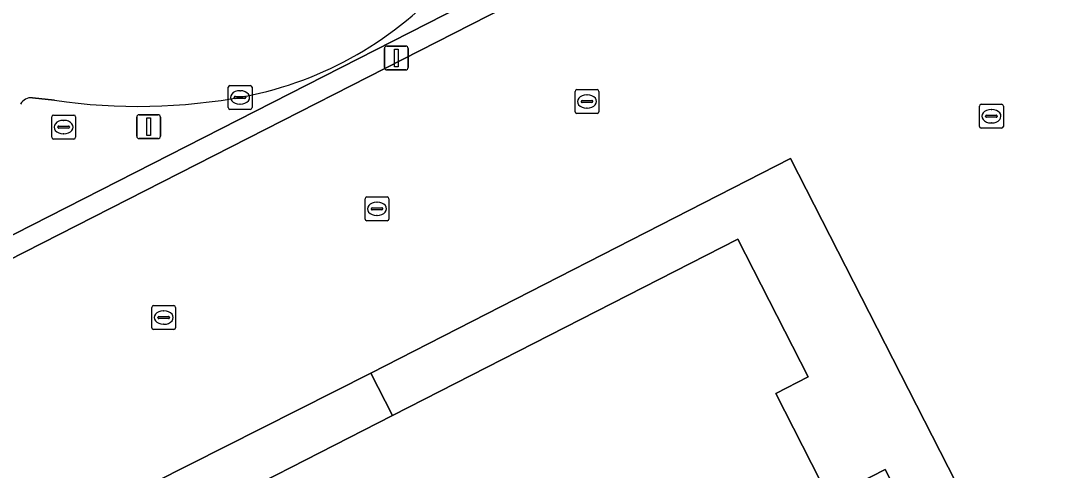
# Model space of a CAD drawing. Extents: x 158835 to 160077, y 386387 to 387778.
# Drawn here: x 159549.06 to 159591.97, y 386874.1 to 386892.95 of the extents above; entities that cross this region are included whole.
import ezdxf

# ---------------------------------------------------------------- set-up
doc = ezdxf.new("R2010")
doc.units = 0
for name, color, linetype in [('IMGEO_Groenvoorziening', 7, 'Continuous'), ('IMGEO_Haag', 7, 'Continuous'), ('IMGEO_Kolk', 7, 'Continuous'), ('IMGEO_Lichtmast', 7, 'Continuous'), ('IMGEO_Pand', 7, 'Continuous'), ('IMGEO_Parkeervlak_open', 7, 'Continuous'), ('IMGEO_Rijbaan_lokaal_open', 7, 'Continuous'), ('IMGEO_Rioolput', 7, 'Continuous'), ('IMGEO_Voetpad_open', 7, 'Continuous')]:
    doc.layers.add(name, color=color, linetype=linetype)

msp = doc.modelspace()

# ---------------------------------------------------------------- linework, layer by layer
at = {"layer": 'IMGEO_Groenvoorziening'}
for points in [[(159548.216, 386883.99), (159543.277, 386881.472), (159540.343, 386879.976), (159539.044, 386879.314), (159541.646, 386874.21), (159541.958, 386874.369), (159539.468, 386879.251), (159582.638, 386901.261), (159586.259, 386903.108), (159589.32, 386898.272), (159590.658, 386899.12), (159591.231, 386898.502), (159591.595, 386898.846), (159591.189, 386899.275), (159589.978, 386900.641), (159588.968, 386900.119), (159587.179, 386903.584), (159587.943, 386903.979), (159587.392, 386905.045), (159567.178, 386894.836), (159567.05, 386894.705)], [(159594.816, 386894.711), (159592.305, 386897.366), (159591.483, 386896.947), (159609.518, 386861.67), (159597.498, 386855.525), (159581.319, 386887.17), (159563.739, 386878.182), (159564.646, 386876.407), (159579.12, 386883.794), (159582.066, 386878.026), (159580.713, 386877.335), (159582.943, 386872.945), (159585.292, 386874.15), (159588.934, 386867.048), (159586.568, 386865.834), (159588.81, 386861.455), (159590.164, 386862.144), (159593.104, 386856.363), (159569.897, 386844.528), (159570.489, 386843.372), (159569.285, 386842.752)], [(159550.484, 386889.61), (159549.56, 386889.717)]]:
    msp.add_lwpolyline(points, dxfattribs=at)
msp.add_lwpolyline([(159586.259, 386903.108), (159582.638, 386901.261), (159539.468, 386879.251), (159541.958, 386874.369), (159541.646, 386874.21), (159541.799, 386873.911), (159542.833, 386874.449), (159540.609, 386878.86), (159583.035, 386900.482), (159585.527, 386895.594), (159591.231, 386898.502), (159590.658, 386899.12), (159589.32, 386898.272)], close=True, dxfattribs=at)
for centre, radius, start, end in [((159555.501, 386904.859), 15.378, 281.0676, 318.6774), ((159549.524, 386889.178), 0.54, 86.1242, 149.7958), ((159553.996, 386913.689), 24.334, 261.7025, 280.5548)]:
    msp.add_arc(centre, radius, start, end, dxfattribs=at)
at = {"layer": 'IMGEO_Haag'}
for points in [[(159548.216, 386883.99), (159543.277, 386881.472), (159540.343, 386879.976), (159539.044, 386879.314), (159541.646, 386874.21), (159541.958, 386874.369), (159539.468, 386879.251), (159582.638, 386901.261), (159586.259, 386903.108), (159589.32, 386898.272), (159590.658, 386899.12), (159591.231, 386898.502), (159591.595, 386898.846), (159591.189, 386899.275), (159589.978, 386900.641), (159588.968, 386900.119), (159587.179, 386903.584), (159587.943, 386903.979), (159587.392, 386905.045), (159567.178, 386894.836), (159567.05, 386894.705)], [(159550.484, 386889.61), (159549.56, 386889.717)]]:
    msp.add_lwpolyline(points, dxfattribs=at)
for centre, radius, start, end in [((159555.501, 386904.859), 15.378, 281.0676, 318.6774), ((159549.524, 386889.178), 0.54, 86.1242, 149.7958), ((159553.996, 386913.689), 24.334, 261.7025, 280.5548)]:
    msp.add_arc(centre, radius, start, end, dxfattribs=at)
at = {"layer": 'IMGEO_Kolk'}
for p, q in [((159557.758, 386889.302), (159557.758, 386890.154)), ((159557.833, 386890.228), (159558.685, 386890.228)), ((159558.759, 386890.154), (159558.759, 386889.302)), ((159572.369, 386890.057), (159573.221, 386890.057)), ((159558.017, 386889.722), (159558.017, 386889.734)), ((159558.455, 386889.685), (159558.057, 386889.685)), ((159558.06, 386889.771), (159558.458, 386889.771)), ((159558.246, 386890.008), (159558.271, 386890.008)), ((159558.501, 386889.734), (159558.501, 386889.722)), ((159572.294, 386889.131), (159572.294, 386889.983)), ((159572.596, 386889.6), (159572.994, 386889.6)), ((159572.782, 386889.837), (159572.807, 386889.837)), ((159573.295, 386889.983), (159573.295, 386889.131)), ((159558.685, 386889.228), (159557.833, 386889.228)), ((159558.269, 386889.448), (159558.244, 386889.448)), ((159572.553, 386889.551), (159572.553, 386889.563)), ((159572.991, 386889.514), (159572.593, 386889.514)), ((159572.805, 386889.277), (159572.78, 386889.277)), ((159573.037, 386889.563), (159573.037, 386889.551)), ((159589.239, 386888.514), (159589.239, 386889.366)), ((159589.314, 386889.44), (159590.166, 386889.44)), ((159589.727, 386889.22), (159589.752, 386889.22)), ((159590.24, 386889.366), (159590.24, 386888.514)), ((159573.221, 386889.057), (159572.369, 386889.057)), ((159589.498, 386888.934), (159589.498, 386888.946)), ((159589.936, 386888.897), (159589.538, 386888.897)), ((159589.541, 386888.983), (159589.939, 386888.983)), ((159589.982, 386888.946), (159589.982, 386888.934)), ((159590.166, 386888.44), (159589.314, 386888.44)), ((159589.75, 386888.66), (159589.725, 386888.66)), ((159563.495, 386884.636), (159563.495, 386885.488)), ((159563.57, 386885.562), (159564.422, 386885.562)), ((159563.983, 386885.342), (159564.008, 386885.342)), ((159564.496, 386885.488), (159564.496, 386884.636)), ((159563.754, 386885.056), (159563.754, 386885.068)), ((159564.192, 386885.019), (159563.794, 386885.019)), ((159563.797, 386885.105), (159564.195, 386885.105)), ((159564.238, 386885.068), (159564.238, 386885.056)), ((159564.422, 386884.562), (159563.57, 386884.562)), ((159564.006, 386884.782), (159563.981, 386884.782)), ((159554.557, 386880.084), (159554.557, 386880.936)), ((159554.632, 386881.01), (159555.484, 386881.01)), ((159555.045, 386880.79), (159555.07, 386880.79)), ((159555.558, 386880.936), (159555.558, 386880.084)), ((159554.816, 386880.504), (159554.816, 386880.516)), ((159555.254, 386880.467), (159554.856, 386880.467)), ((159554.859, 386880.553), (159555.257, 386880.553)), ((159555.068, 386880.23), (159555.043, 386880.23)), ((159555.3, 386880.516), (159555.3, 386880.504)), ((159555.484, 386880.01), (159554.632, 386880.01))]:
    msp.add_line(p, q, dxfattribs=at)
for points in [[(159557.758, 386889.302), (159557.758, 386890.154)], [(159557.833, 386890.228), (159558.685, 386890.228)], [(159558.759, 386890.154), (159558.759, 386889.302)], [(159572.369, 386890.057), (159573.221, 386890.057)], [(159572.294, 386889.131), (159572.294, 386889.983)], [(159573.295, 386889.983), (159573.295, 386889.131)], [(159558.685, 386889.228), (159557.833, 386889.228)], [(159589.239, 386888.514), (159589.239, 386889.366)], [(159589.314, 386889.44), (159590.166, 386889.44)], [(159590.24, 386889.366), (159590.24, 386888.514)], [(159573.221, 386889.057), (159572.369, 386889.057)], [(159590.166, 386888.44), (159589.314, 386888.44)], [(159563.495, 386884.636), (159563.495, 386885.488)], [(159563.57, 386885.562), (159564.422, 386885.562)], [(159564.496, 386885.488), (159564.496, 386884.636)], [(159564.422, 386884.562), (159563.57, 386884.562)], [(159554.557, 386880.084), (159554.557, 386880.936)], [(159554.632, 386881.01), (159555.484, 386881.01)], [(159555.558, 386880.936), (159555.558, 386880.084)], [(159555.484, 386880.01), (159554.632, 386880.01)]]:
    msp.add_lwpolyline(points, dxfattribs=at)
for centre, radius, start, end in [((159557.835, 386890.152), 0.0765, 91.552, 178.448), ((159557.835, 386890.152), 0.0765, 91.552, 178.448), ((159558.683, 386890.152), 0.0765, 1.552, 88.448), ((159558.683, 386890.152), 0.0765, 1.552, 88.448), ((159572.371, 386889.981), 0.0765, 91.552, 178.448), ((159572.371, 386889.981), 0.0765, 91.552, 178.448), ((159573.219, 386889.981), 0.0765, 1.552, 88.448), ((159573.219, 386889.981), 0.0765, 1.552, 88.448), ((159558.057, 386889.731), 0.0403, 85.8775, 175.7526), ((159558.054, 386889.721), 0.0366, 178.938, 274.7102), ((159558.458, 386889.728), 0.043, 264.8664, 352.4533), ((159558.462, 386889.733), 0.0386, 1.7309, 96.639), ((159572.593, 386889.56), 0.0403, 85.8775, 175.7526), ((159572.998, 386889.562), 0.0386, 1.7309, 96.639), ((159557.835, 386889.304), 0.0765, 181.552, 268.448), ((159557.835, 386889.304), 0.0765, 181.552, 268.448), ((159558.683, 386889.304), 0.0765, 271.552, 358.448), ((159558.683, 386889.304), 0.0765, 271.552, 358.448), ((159572.59, 386889.55), 0.0366, 178.938, 274.7102), ((159572.994, 386889.557), 0.043, 264.8664, 352.4533), ((159589.316, 386889.364), 0.0765, 91.552, 178.448), ((159589.316, 386889.364), 0.0765, 91.552, 178.448), ((159590.164, 386889.364), 0.0765, 1.552, 88.448), ((159590.164, 386889.364), 0.0765, 1.552, 88.448), ((159572.371, 386889.133), 0.0765, 181.552, 268.448), ((159572.371, 386889.133), 0.0765, 181.552, 268.448), ((159573.219, 386889.133), 0.0765, 271.552, 358.448), ((159573.219, 386889.133), 0.0765, 271.552, 358.448), ((159589.538, 386888.943), 0.0403, 85.8775, 175.7526), ((159589.535, 386888.933), 0.0366, 178.938, 274.7102), ((159589.939, 386888.94), 0.043, 264.8664, 352.4533), ((159589.943, 386888.945), 0.0386, 1.7309, 96.639), ((159589.316, 386888.516), 0.0765, 181.552, 268.448), ((159589.316, 386888.516), 0.0765, 181.552, 268.448), ((159590.164, 386888.516), 0.0765, 271.552, 358.448), ((159590.164, 386888.516), 0.0765, 271.552, 358.448), ((159563.572, 386885.486), 0.0765, 91.552, 178.448), ((159563.572, 386885.486), 0.0765, 91.552, 178.448), ((159564.42, 386885.486), 0.0765, 1.552, 88.448), ((159564.42, 386885.486), 0.0765, 1.552, 88.448), ((159563.794, 386885.065), 0.0403, 85.8775, 175.7526), ((159563.791, 386885.055), 0.0366, 178.938, 274.7102), ((159564.195, 386885.062), 0.043, 264.8664, 352.4533), ((159564.199, 386885.067), 0.0386, 1.7309, 96.639), ((159563.572, 386884.638), 0.0765, 181.552, 268.448), ((159563.572, 386884.638), 0.0765, 181.552, 268.448), ((159564.42, 386884.638), 0.0765, 271.552, 358.448), ((159564.42, 386884.638), 0.0765, 271.552, 358.448), ((159554.634, 386880.934), 0.0765, 91.552, 178.448), ((159554.634, 386880.934), 0.0765, 91.552, 178.448), ((159555.482, 386880.934), 0.0765, 1.552, 88.448), ((159555.482, 386880.934), 0.0765, 1.552, 88.448), ((159554.856, 386880.513), 0.0403, 85.8775, 175.7526), ((159554.853, 386880.503), 0.0366, 178.938, 274.7102), ((159555.257, 386880.51), 0.043, 264.8664, 352.4533), ((159555.261, 386880.515), 0.0386, 1.7309, 96.639), ((159554.634, 386880.086), 0.0765, 181.552, 268.448), ((159554.634, 386880.086), 0.0765, 181.552, 268.448), ((159555.482, 386880.086), 0.0765, 271.552, 358.448), ((159555.482, 386880.086), 0.0765, 271.552, 358.448)]:
    msp.add_arc(centre, radius, start, end, dxfattribs=at)
for centre, major_axis, ratio, start_param, end_param in [((159558.245, 386889.728), (-0.387, 0.002), 0.722429, 4.712389, 7.853982), ((159558.27, 386889.728), (-0.39, 0.002), 0.717154, 1.570796, 4.712389), ((159572.781, 386889.557), (-0.387, 0.002), 0.722429, 4.712389, 7.853982), ((159572.806, 386889.557), (-0.39, 0.002), 0.717154, 1.570796, 4.712389), ((159589.726, 386888.94), (-0.387, 0.002), 0.722429, 4.712389, 7.853982), ((159589.751, 386888.94), (-0.39, 0.002), 0.717154, 1.570796, 4.712389), ((159563.982, 386885.062), (-0.387, 0.002), 0.722429, 4.712389, 7.853982), ((159564.007, 386885.062), (-0.39, 0.002), 0.717154, 1.570796, 4.712389), ((159555.044, 386880.51), (-0.387, 0.002), 0.722429, 4.712389, 7.853982), ((159555.069, 386880.51), (-0.39, 0.002), 0.717154, 1.570796, 4.712389)]:
    msp.add_ellipse(centre, major_axis=major_axis, ratio=ratio, start_param=start_param, end_param=end_param, dxfattribs=at)
at = {"layer": 'IMGEO_Lichtmast'}
for p, q in [((159564.307, 386890.978), (159564.307, 386891.778)), ((159564.307, 386891.778), (159564.307, 386890.978)), ((159564.407, 386891.878), (159565.197, 386891.878)), ((159565.197, 386891.878), (159564.407, 386891.878)), ((159565.297, 386891.778), (159565.297, 386890.978)), ((159565.297, 386890.978), (159565.297, 386891.778)), ((159565.197, 386890.878), (159564.407, 386890.878)), ((159564.407, 386890.878), (159565.197, 386890.878)), ((159553.93, 386888.102), (159553.93, 386888.902)), ((159553.93, 386888.902), (159553.93, 386888.102)), ((159554.03, 386889.002), (159554.82, 386889.002)), ((159554.82, 386889.002), (159554.03, 386889.002)), ((159554.92, 386888.902), (159554.92, 386888.102)), ((159554.92, 386888.102), (159554.92, 386888.902)), ((159554.82, 386888.002), (159554.03, 386888.002)), ((159554.03, 386888.002), (159554.82, 386888.002))]:
    msp.add_line(p, q, dxfattribs=at)
for points in [[(159564.727, 386891.753), (159564.877, 386891.753), (159564.877, 386891.003), (159564.727, 386891.003), (159564.727, 386891.753)], [(159554.35, 386888.877), (159554.5, 386888.877), (159554.5, 386888.127), (159554.35, 386888.127), (159554.35, 386888.877)]]:
    msp.add_lwpolyline(points, dxfattribs=at)
for centre, start, end in [((159564.407, 386891.778), 90, 180), ((159564.407, 386891.778), 90, 180), ((159565.197, 386891.778), 0, 90), ((159565.197, 386891.778), 360, 90), ((159564.407, 386890.978), 180, 270), ((159564.407, 386890.978), 180, 270), ((159565.197, 386890.978), 270, 0), ((159565.197, 386890.978), 270, 0), ((159554.03, 386888.902), 90, 180), ((159554.03, 386888.902), 90, 180), ((159554.82, 386888.902), 0, 90), ((159554.82, 386888.902), 360, 90), ((159554.03, 386888.102), 180, 270), ((159554.03, 386888.102), 180, 270), ((159554.82, 386888.102), 270, 0), ((159554.82, 386888.102), 270, 0)]:
    msp.add_arc(centre, 0.1, start, end, dxfattribs=at)
at = {"layer": 'IMGEO_Pand'}
msp.add_lwpolyline([(159588.934, 386867.048), (159585.292, 386874.15), (159582.943, 386872.945), (159580.713, 386877.335), (159582.066, 386878.026), (159579.12, 386883.794), (159564.646, 386876.407), (159555.526, 386871.752)], dxfattribs=at)
at = {"layer": 'IMGEO_Parkeervlak_open'}
msp.add_lwpolyline([(159581.319, 386887.17), (159597.498, 386855.525), (159609.518, 386861.67), (159591.483, 386896.947), (159592.305, 386897.366), (159592.669, 386897.71), (159591.595, 386898.846), (159591.231, 386898.502), (159585.527, 386895.594), (159583.035, 386900.482), (159540.609, 386878.86), (159542.833, 386874.449), (159541.799, 386873.911), (159544.571, 386868.473), (159544.882, 386868.632), (159551.58, 386872.047), (159563.739, 386878.182)], close=True, dxfattribs=at)
at = {"layer": 'IMGEO_Rijbaan_lokaal_open'}
msp.add_lwpolyline([(159549.56, 386889.717), (159550.484, 386889.61)], dxfattribs=at)
for centre, radius, start, end in [((159555.501, 386904.859), 15.378, 281.0676, 318.6774), ((159549.524, 386889.178), 0.54, 86.1242, 149.7958), ((159553.996, 386913.689), 24.334, 261.7025, 280.5548)]:
    msp.add_arc(centre, radius, start, end, dxfattribs=at)
at = {"layer": 'IMGEO_Rioolput'}
for p, q in [((159550.365, 386888.061), (159550.365, 386888.913)), ((159550.44, 386888.987), (159551.292, 386888.987)), ((159550.853, 386888.767), (159550.878, 386888.767)), ((159551.366, 386888.913), (159551.366, 386888.061)), ((159550.624, 386888.481), (159550.624, 386888.493)), ((159551.062, 386888.444), (159550.664, 386888.444)), ((159550.667, 386888.53), (159551.065, 386888.53)), ((159551.108, 386888.493), (159551.108, 386888.481)), ((159551.292, 386887.987), (159550.44, 386887.987)), ((159550.876, 386888.207), (159550.851, 386888.207))]:
    msp.add_line(p, q, dxfattribs=at)
for points in [[(159550.365, 386888.061), (159550.365, 386888.913)], [(159550.44, 386888.987), (159551.292, 386888.987)], [(159551.366, 386888.913), (159551.366, 386888.061)], [(159551.292, 386887.987), (159550.44, 386887.987)]]:
    msp.add_lwpolyline(points, dxfattribs=at)
for centre, radius, start, end in [((159550.442, 386888.911), 0.0765, 91.552, 178.448), ((159550.442, 386888.911), 0.0765, 91.552, 178.448), ((159551.29, 386888.911), 0.0765, 1.552, 88.448), ((159551.29, 386888.911), 0.0765, 1.552, 88.448), ((159550.664, 386888.49), 0.0403, 85.8775, 175.7526), ((159550.661, 386888.48), 0.0366, 178.938, 274.7102), ((159551.065, 386888.487), 0.043, 264.8664, 352.4533), ((159551.069, 386888.492), 0.0386, 1.7309, 96.639), ((159550.442, 386888.063), 0.0765, 181.552, 268.448), ((159550.442, 386888.063), 0.0765, 181.552, 268.448), ((159551.29, 386888.063), 0.0765, 271.552, 358.448), ((159551.29, 386888.063), 0.0765, 271.552, 358.448)]:
    msp.add_arc(centre, radius, start, end, dxfattribs=at)
for centre, major_axis, ratio, start_param, end_param in [((159550.852, 386888.487), (-0.387, 0.002), 0.722429, 4.712389, 7.853982), ((159550.877, 386888.487), (-0.39, 0.002), 0.717154, 1.570796, 4.712389)]:
    msp.add_ellipse(centre, major_axis=major_axis, ratio=ratio, start_param=start_param, end_param=end_param, dxfattribs=at)
at = {"layer": 'IMGEO_Voetpad_open'}
msp.add_lwpolyline([(159555.605, 386864.394), (159555.403, 386864.788), (159558.327, 386866.266), (159555.526, 386871.752), (159564.646, 386876.407), (159563.739, 386878.182), (159551.58, 386872.047), (159554.205, 386866.899), (159547.507, 386863.484), (159547.195, 386863.325), (159552.494, 386852.932), (159552.94, 386853.159), (159559.61, 386856.559), (159557.399, 386860.893)], close=True, dxfattribs=at)

doc.saveas('drawing.dxf')
